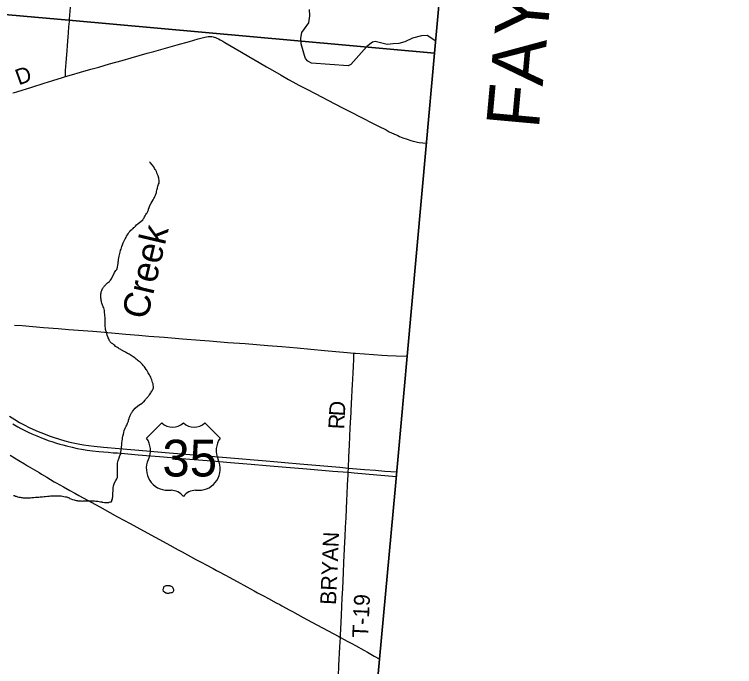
# Model space of a CAD drawing. Extents: x 1410790 to 1770854, y 448063 to 770588.
# Drawn here: x 1634523 to 1648152, y 598611 to 610959 of the extents above; entities that cross this region are included whole.
import ezdxf

# ---------------------------------------------------------------- set-up
doc = ezdxf.new("R2010")
doc.units = 0
for name, color, linetype in [('GM_X_Adjacent_County', 7, 'Continuous'), ('GM_X_Adjacent_County_Text', 7, 'Continuous'), ('GM_X_County', 7, 'Continuous'), ('GM_X_County_Road', 7, 'Continuous'), ('GM_X_County_Road_Text', 7, 'Continuous'), ('GM_X_Minor_Lake', 7, 'Continuous'), ('GM_X_Minor_River', 7, 'Continuous'), ('GM_X_Minor_River_Text', 7, 'Continuous'), ('GM_X_State_Route', 7, 'Continuous'), ('GM_X_Township', 7, 'Continuous'), ('GM_X_Township_Road', 7, 'Continuous'), ('GM_X_Township_Road_Text', 7, 'Continuous'), ('GM_X_US_Location', 7, 'Continuous'), ('GM_X_US_Route', 7, 'Continuous'), ('GM_X_US_Shield', 7, 'Continuous')]:
    doc.layers.add(name, color=color, linetype=linetype)

msp = doc.modelspace()

# ---------------------------------------------------------------- linework, layer by layer
at = {"layer": 'GM_X_Adjacent_County'}
msp.add_lwpolyline([(1651277, 565574), (1641608, 566488), (1639127, 566722), (1638543, 566777), (1638842, 570076), (1639097, 572897), (1639456, 576867), (1639791, 580666), (1640135, 584378), (1640197, 585063), (1640696, 590579), (1640772, 591419), (1641010, 594042), (1641435, 598750), (1641726, 601963), (1641954, 604485), (1642314, 608472), (1642473, 610227), (1643260, 618938), (1643522, 621830), (1644023, 627376), (1646278, 627176), (1649675, 626876)], dxfattribs=at)
at = {"layer": 'GM_X_County'}
msp.add_lwpolyline([(1640696, 590579), (1640772, 591419), (1641010, 594042), (1641435, 598750), (1641726, 601963), (1641954, 604485), (1642314, 608472), (1642473, 610227), (1643260, 618938), (1643522, 621830), (1644023, 627376), (1644047, 627642), (1644788, 635767)], dxfattribs=at)
at = {"layer": 'GM_X_County_Road'}
for points in [[(1635488, 609780), (1635604, 609815), (1635774, 609864), (1635970, 609919), (1636118, 609962), (1636323, 610020), (1636560, 610086), (1636731, 610135), (1637037, 610222), (1637163, 610258), (1637381, 610318), (1637605, 610382), (1637839, 610447), (1638003, 610495), (1638079, 610516), (1638127, 610528), (1638158, 610534), (1638189, 610539), (1638214, 610541), (1638239, 610541), (1638260, 610538), (1638285, 610534), (1638305, 610529), (1638327, 610522), (1638354, 610511), (1638385, 610497), (1638419, 610478), (1638465, 610451), (1638507, 610427), (1638821, 610242), (1638960, 610161), (1639154, 610050), (1639293, 609969), (1639409, 609902), (1639571, 609808), (1639713, 609726), (1639790, 609683), (1639905, 609620), (1640056, 609540), (1640225, 609453), (1640453, 609336), (1640732, 609191), (1640835, 609139), (1641141, 608982), (1641261, 608921), (1641413, 608843), (1641556, 608770), (1641617, 608738), (1641705, 608696), (1641777, 608663), (1641810, 608648), (1641874, 608624), (1641953, 608595), (1642022, 608572), (1642072, 608557), (1642099, 608550), (1642127, 608544), (1642151, 608538), (1642181, 608532), (1642323, 608518)], [(1634492, 609473), (1634527, 609480), (1634571, 609492), (1634855, 609582), (1635087, 609655), (1635249, 609707), (1635431, 609762), (1635488, 609780)], [(1634440, 602615), (1634609, 602514), (1634713, 602451), (1634774, 602413), (1634990, 602283), (1635033, 602257), (1635134, 602196), (1635278, 602110), (1635314, 602089), (1635452, 602012), (1635569, 601947), (1635664, 601894), (1635745, 601850), (1636139, 601634), (1636328, 601529), (1636475, 601449), (1636712, 601321), (1636968, 601181), (1637184, 601063), (1637408, 600940), (1637621, 600824), (1637699, 600781), (1637956, 600641), (1638057, 600587), (1638155, 600535), (1638285, 600465), (1638349, 600431), (1638386, 600410), (1638516, 600340), (1638585, 600302), (1638738, 600219), (1638920, 600121), (1639061, 600045), (1639125, 600010), (1639234, 599951), (1639329, 599899), (1639474, 599821), (1639543, 599784), (1639586, 599760), (1639735, 599678), (1639784, 599652), (1639888, 599596), (1639987, 599543), (1640151, 599455), (1640662, 599179), (1640691, 599163)], [(1640691, 599163), (1640766, 599123), (1640818, 599095), (1640911, 599045), (1640977, 599009), (1641138, 598921), (1641204, 598885), (1641334, 598811), (1641439, 598752)]]:
    msp.add_lwpolyline(points, dxfattribs=at)
at = {"layer": 'GM_X_Minor_Lake'}
msp.add_lwpolyline([(1637340, 600069), (1637340, 600075), (1637344, 600091), (1637350, 600105), (1637354, 600121), (1637364, 600131), (1637380, 600140), (1637396, 600144), (1637413, 600146), (1637429, 600144), (1637447, 600144), (1637457, 600144), (1637467, 600139), (1637477, 600137), (1637489, 600131), (1637502, 600127), (1637514, 600113), (1637530, 600085), (1637534, 600072), (1637536, 600058), (1637532, 600042), (1637528, 600032), (1637521, 600022), (1637513, 600013), (1637501, 600009), (1637485, 600005), (1637467, 600003), (1637453, 599999), (1637437, 599995), (1637425, 599993), (1637411, 599994), (1637399, 599998), (1637389, 600002), (1637361, 600020), (1637345, 600034), (1637340, 600069)], dxfattribs=at)
at = {"layer": 'GM_X_Minor_River'}
for points in [[(1642496, 610450), (1642335, 610562), (1642225, 610552), (1642058, 610509), (1641909, 610441), (1641796, 610409), (1641690, 610401), (1641574, 610389), (1641349, 610444), (1641298, 610436), (1641191, 610354), (1640891, 610007), (1640840, 609984), (1640145, 610034), (1640075, 610074), (1640030, 610125), (1640013, 610183), (1639951, 610403), (1639945, 610511), (1639965, 610617), (1640094, 610799), (1640113, 610930), (1640105, 611054)], [(1636220, 605805), (1636228, 605817), (1636239, 605829), (1636249, 605839), (1636261, 605851), (1636273, 605863), (1636287, 605877), (1636303, 605892), (1636320, 605902), (1636330, 605914), (1636340, 605928), (1636352, 605946), (1636397, 606028), (1636417, 606070), (1636442, 606110), (1636464, 606131), (1636473, 606171), (1636481, 606213), (1636485, 606245), (1636488, 606272), (1636492, 606296), (1636494, 606318), (1636499, 606352), (1636505, 606380), (1636511, 606408), (1636518, 606434), (1636524, 606460), (1636534, 606492), (1636544, 606516), (1636551, 606538), (1636559, 606564), (1636569, 606598), (1636584, 606634), (1636600, 606670), (1636621, 606709), (1636635, 606737), (1636647, 606763), (1636661, 606785), (1636674, 606805), (1636688, 606827), (1636706, 606851), (1636724, 606871), (1636743, 606889), (1636759, 606900), (1636769, 606906), (1636785, 606924), (1636797, 606930), (1636815, 606952), (1636836, 606974), (1636864, 607000), (1636892, 607019), (1636913, 607037), (1636953, 607071), (1636959, 607081), (1636969, 607095), (1636977, 607107), (1636988, 607125), (1636998, 607145), (1637012, 607170), (1637026, 607190), (1637037, 607204), (1637043, 607216), (1637049, 607232), (1637055, 607246), (1637059, 607256), (1637063, 607270), (1637072, 607300), (1637088, 607340), (1637109, 607382), (1637129, 607418), (1637147, 607448), (1637160, 607470), (1637172, 607492), (1637182, 607512), (1637192, 607536), (1637200, 607552), (1637207, 607568), (1637211, 607586), (1637215, 607608), (1637221, 607630), (1637226, 607648), (1637230, 607670), (1637238, 607704), (1637249, 607742), (1637261, 607766), (1637265, 607806), (1637256, 607856), (1637242, 607902), (1637233, 607928), (1637227, 607939), (1637223, 607949), (1637219, 607961), (1637209, 607983), (1637197, 608007), (1637185, 608025), (1637176, 608043), (1637162, 608070), (1637101, 608151), (1637089, 608163), (1637083, 608165), (1637083, 608165)], [(1637113, 604064), (1637104, 604088), (1637092, 604110), (1637078, 604132), (1637068, 604154), (1637057, 604173), (1637049, 604185), (1637043, 604195), (1637035, 604207), (1637027, 604221), (1637015, 604237), (1636995, 604264), (1636982, 604288), (1636964, 604308), (1636946, 604328), (1636900, 604375), (1636882, 604387), (1636867, 604401), (1636847, 604416), (1636825, 604434), (1636803, 604454), (1636773, 604473), (1636753, 604487), (1636733, 604501), (1636714, 604513), (1636698, 604524), (1636682, 604530), (1636672, 604536), (1636662, 604540), (1636646, 604550), (1636628, 604561), (1636614, 604569), (1636600, 604575), (1636590, 604583), (1636578, 604589), (1636566, 604595), (1636552, 604604), (1636538, 604612), (1636522, 604620), (1636506, 604630), (1636490, 604640), (1636473, 604653), (1636451, 604663), (1636437, 604673), (1636421, 604687), (1636403, 604702), (1636383, 604720), (1636363, 604736), (1636347, 604748), (1636335, 604761), (1636328, 604771), (1636324, 604781), (1636318, 604795), (1636308, 604815), (1636300, 604833), (1636292, 604857), (1636281, 604886), (1636273, 604916), (1636265, 604938), (1636257, 604956), (1636254, 604974), (1636250, 604992), (1636246, 605010), (1636241, 605063), (1636239, 605083), (1636239, 605099), (1636239, 605117), (1636239, 605137), (1636240, 605163), (1636240, 605195), (1636240, 605227), (1636237, 605253), (1636235, 605281), (1636231, 605311), (1636228, 605350), (1636220, 605376), (1636214, 605402), (1636206, 605422), (1636196, 605438), (1636191, 605454), (1636185, 605472), (1636179, 605491), (1636173, 605507), (1636169, 605523), (1636165, 605541), (1636162, 605569), (1636158, 605589), (1636156, 605607), (1636156, 605623), (1636156, 605637), (1636159, 605651), (1636161, 605669), (1636165, 605687), (1636167, 605705), (1636171, 605719), (1636175, 605733), (1636182, 605749), (1636192, 605769), (1636202, 605783), (1636210, 605793), (1636220, 605805)], [(1636353, 601733), (1636364, 601737), (1636370, 601761), (1636378, 601779), (1636382, 601805), (1636385, 601825), (1636387, 601845), (1636387, 601869), (1636387, 601903), (1636390, 601935), (1636390, 601967), (1636394, 601995), (1636399, 602033), (1636417, 602089), (1636442, 602137), (1636460, 602167), (1636466, 602183), (1636473, 602193), (1636473, 602205), (1636475, 602231), (1636473, 602265), (1636476, 602305), (1636476, 602335), (1636474, 602355), (1636472, 602372), (1636473, 602400), (1636473, 602428), (1636477, 602464), (1636488, 602514), (1636505, 602564), (1636519, 602608), (1636531, 602628), (1636535, 602644), (1636540, 602658), (1636546, 602716), (1636547, 602746), (1636551, 602774), (1636553, 602800), (1636553, 602822), (1636558, 602850), (1636562, 602886), (1636566, 602916), (1636571, 602942), (1636577, 602976), (1636585, 603014), (1636592, 603040), (1636600, 603080), (1636619, 603126), (1636637, 603164), (1636649, 603180), (1636664, 603222), (1636674, 603242), (1636680, 603258), (1636682, 603270), (1636684, 603280), (1636689, 603292), (1636695, 603310), (1636697, 603322), (1636701, 603336), (1636705, 603348), (1636711, 603364), (1636718, 603378), (1636726, 603392), (1636734, 603402), (1636742, 603414), (1636750, 603426), (1636760, 603440), (1636775, 603464), (1636811, 603505), (1636862, 603549), (1636908, 603578), (1636940, 603600), (1636962, 603616), (1636975, 603624), (1636997, 603654), (1637003, 603666), (1637011, 603676), (1637019, 603687), (1637031, 603697), (1637040, 603707), (1637050, 603721), (1637062, 603731), (1637070, 603741), (1637078, 603757), (1637092, 603773), (1637103, 603795), (1637109, 603807), (1637121, 603823), (1637127, 603833), (1637137, 603847), (1637145, 603861), (1637151, 603871), (1637158, 603886), (1637156, 603897), (1637156, 603915), (1637152, 603939), (1637146, 603963), (1637139, 603991), (1637133, 604015), (1637123, 604043), (1637113, 604064)], [(1634504, 601852), (1634524, 601848), (1634539, 601840), (1634557, 601835), (1634583, 601827), (1634607, 601821), (1634631, 601817), (1634651, 601814), (1634671, 601810), (1634689, 601808), (1634705, 601808), (1634723, 601808), (1634741, 601807), (1634753, 601805), (1634769, 601805), (1634792, 601807), (1634828, 601808), (1634856, 601810), (1634888, 601814), (1634924, 601817), (1634958, 601817), (1634988, 601821), (1635012, 601822), (1635034, 601824), (1635056, 601826), (1635084, 601830), (1635112, 601833), (1635151, 601839), (1635179, 601840), (1635207, 601844), (1635287, 601843), (1635319, 601845), (1635349, 601845), (1635379, 601844), (1635409, 601842), (1635433, 601836), (1635459, 601831), (1635489, 601825), (1635509, 601823), (1635525, 601816), (1635535, 601814), (1635545, 601812), (1635557, 601804), (1635573, 601794), (1635589, 601786), (1635625, 601775), (1635653, 601767), (1635675, 601761), (1635691, 601758), (1635709, 601756), (1635725, 601752), (1635739, 601750), (1635761, 601748), (1635785, 601747), (1635805, 601745), (1635823, 601747), (1635843, 601747), (1635871, 601748), (1635893, 601746), (1635921, 601748), (1635945, 601748), (1635967, 601747), (1635983, 601747), (1635997, 601747), (1636009, 601747), (1636019, 601747), (1636037, 601747), (1636061, 601744), (1636099, 601740), (1636127, 601735), (1636153, 601731), (1636175, 601729), (1636187, 601725), (1636197, 601723), (1636225, 601720), (1636235, 601720), (1636249, 601720), (1636267, 601720), (1636289, 601720), (1636299, 601717), (1636309, 601719), (1636319, 601721), (1636335, 601727), (1636353, 601733)]]:
    msp.add_lwpolyline(points, dxfattribs=at)
at = {"layer": 'GM_X_State_Route'}
msp.add_lwpolyline([(1634522, 605077), (1634669, 605066), (1635074, 605033), (1635353, 605012), (1635545, 604996), (1636010, 604961), (1636160, 604946), (1636634, 604907), (1636879, 604885), (1637069, 604868), (1637357, 604845), (1637703, 604818), (1638037, 604790), (1638214, 604777), (1638563, 604749), (1638887, 604725), (1639316, 604691), (1639581, 604671), (1639872, 604646), (1640391, 604598), (1640822, 604557), (1640949, 604546), (1640976, 604544), (1641316, 604518), (1641479, 604506), (1641581, 604501), (1641745, 604495), (1641958, 604488)], dxfattribs=at)
at = {"layer": 'GM_X_Township'}
for points in [[(1644788, 635767), (1644047, 627642), (1644023, 627376), (1643522, 621830), (1643260, 618938), (1642473, 610227), (1635554, 610848), (1630619, 611292), (1622666, 612006)], [(1622666, 612006), (1630619, 611292), (1635554, 610848), (1642473, 610227), (1642314, 608472), (1641954, 604485), (1641726, 601963), (1641435, 598750), (1641010, 594042), (1640772, 591419), (1640696, 590579)]]:
    msp.add_lwpolyline(points, dxfattribs=at)
at = {"layer": 'GM_X_Township_Road'}
for points in [[(1635566, 610870), (1635571, 610941), (1635582, 611098)], [(1635540, 610533), (1635546, 610611), (1635555, 610722), (1635563, 610827), (1635566, 610870)], [(1635488, 609780), (1635488, 609797), (1635488, 609824), (1635490, 609854), (1635491, 609877), (1635491, 609894), (1635503, 610045), (1635520, 610267), (1635528, 610372), (1635540, 610533)], [(1640895, 603423), (1640897, 603446), (1640905, 603594), (1640921, 603961), (1640925, 604046), (1640932, 604174), (1640938, 604292), (1640945, 604433), (1640947, 604505), (1640949, 604546)], [(1640771, 600856), (1640780, 601072), (1640791, 601252), (1640800, 601429), (1640815, 601763), (1640820, 601878), (1640827, 602051), (1640838, 602244), (1640840, 602289), (1640844, 602370), (1640854, 602579), (1640865, 602805), (1640880, 603129), (1640890, 603329), (1640895, 603423)], [(1640691, 599163), (1640693, 599211), (1640700, 599319), (1640713, 599584), (1640728, 599912), (1640736, 600086), (1640750, 600390), (1640758, 600580), (1640770, 600843), (1640771, 600856)], [(1640656, 598430), (1640665, 598630), (1640682, 598987), (1640691, 599163)]]:
    msp.add_lwpolyline(points, dxfattribs=at)
at = {"layer": 'GM_X_US_Route'}
for points in [[(1634429, 603350), (1634532, 603286), (1634620, 603235), (1634707, 603188), (1634803, 603139), (1634872, 603107), (1634974, 603062), (1635071, 603022), (1635179, 602981), (1635278, 602947), (1635378, 602915), (1635476, 602887), (1635571, 602862), (1635635, 602847), (1635732, 602826), (1635829, 602809), (1635926, 602794), (1636031, 602781), (1636207, 602764), (1636505, 602738), (1637021, 602694), (1637377, 602665), (1638002, 602613), (1638463, 602574), (1639362, 602498), (1639643, 602474), (1639924, 602450), (1640679, 602384), (1640844, 602370), (1641146, 602345), (1641355, 602328), (1641536, 602311), (1641758, 602297)], [(1634495, 603204), (1634587, 603153), (1634648, 603121), (1634711, 603087), (1634785, 603051), (1634853, 603020), (1634947, 602980), (1635068, 602931), (1635182, 602887), (1635231, 602870), (1635318, 602842), (1635381, 602823), (1635438, 602808), (1635511, 602789), (1635616, 602764), (1635712, 602743), (1635793, 602728), (1635903, 602711), (1636000, 602697), (1636124, 602683), (1636300, 602668), (1636390, 602661)], [(1636390, 602661), (1636474, 602655), (1636804, 602626), (1636866, 602620), (1637108, 602600), (1637268, 602587), (1637487, 602569), (1637615, 602558), (1637840, 602538), (1638337, 602498), (1638612, 602475), (1638847, 602455), (1639001, 602441), (1639285, 602418), (1639664, 602386), (1640056, 602354), (1640547, 602312), (1640840, 602289), (1640955, 602279), (1641384, 602243), (1641751, 602212)]]:
    msp.add_lwpolyline(points, dxfattribs=at)
at = {"layer": 'GM_X_US_Shield'}
for p, q in [((1637314, 603225), (1637024, 602935)), ((1638416, 602935), (1638126, 603225)), ((1637430, 601949), (1637488, 601949)), ((1637952, 601949), (1638010, 601949))]:
    msp.add_line(p, q, dxfattribs=at)
for centre, radius, start, end in [((1637517, 603433), 290, 225.573, 314.427), ((1637923, 603433), 290, 225.573, 314.427), ((1636691, 602703), 406, 334.5471, 35.0009), ((1638748, 602703), 406, 144.9991, 205.4529), ((1637425, 602355), 406, 154.8319, 270.6383), ((1638014, 602355), 406, 269.3617, 25.1681), ((1637488, 601659), 290, 36.8699, 90), ((1637952, 601659), 290, 90, 143.1301)]:
    msp.add_arc(centre, radius, start, end, dxfattribs=at)

# ---------------------------------------------------------------- texts
at = {"layer": 'GM_X_Adjacent_County_Text'}
msp.add_text('FAYETTE COUNTY', height=1000, rotation=84.8014, dxfattribs=at).set_placement((1644445, 608774))
at = {"layer": 'GM_X_County_Road_Text'}
msp.add_text('D', height=300, rotation=19.7797, dxfattribs=at).set_placement((1634606, 609614))
at = {"layer": 'GM_X_Minor_River_Text'}
msp.add_text('Creek', height=499.9, rotation=76.7336, dxfattribs=at).set_placement((1637036, 605164))
at = {"layer": 'GM_X_Township_Road_Text'}
for s, rotation, p in [('D', 86.5848, (1640775, 603344)), ('R', 86.9856, (1640762, 603099)), ('BRYAN', 87.4753, (1640608, 599775)), ('T-19', 87.1666, (1641214, 599151))]:
    msp.add_text(s, height=300, rotation=rotation, dxfattribs=at).set_placement(p)
at = {"layer": 'GM_X_US_Location'}
for s in ['0', '/']:
    msp.add_text(s, height=1, dxfattribs=at).set_placement((1637719, 602553))
msp.add_text('35', height=1, rotation=0, dxfattribs=at).set_placement((1637513, 602346))
at = {"layer": 'GM_X_US_Shield'}
msp.add_text('35', height=696.1, dxfattribs=at).set_placement((1637323, 602210))

doc.saveas('drawing.dxf')
